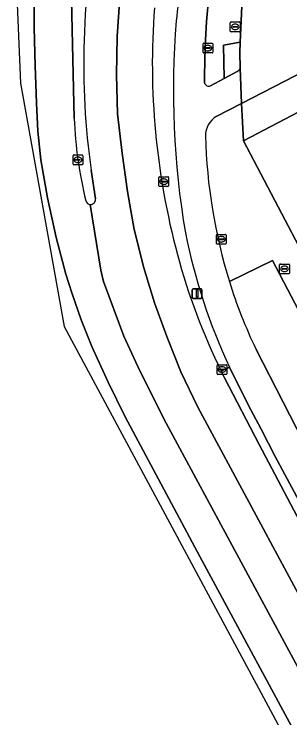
# Model space of a CAD drawing. Extents: x 162879 to 165540, y 384011 to 385181.
# Drawn here: x 162908.2 to 162936.5, y 384118.2 to 384190.2 of the extents above; entities that cross this region are included whole.
import ezdxf

# ---------------------------------------------------------------- set-up
doc = ezdxf.new("R2010")
doc.units = 0
for name, color, linetype in [('IMGEO_Berm_groen', 7, 'Continuous'), ('IMGEO_Berm_open', 7, 'Continuous'), ('IMGEO_Brandkraan', 7, 'Continuous'), ('IMGEO_Erf', 7, 'Continuous'), ('IMGEO_Fietspad_open', 7, 'Continuous'), ('IMGEO_Groenvoorziening', 7, 'Continuous'), ('IMGEO_Kolk', 7, 'Continuous'), ('IMGEO_Lichtmast', 7, 'Continuous'), ('IMGEO_Rijbaan_lokaal_open', 7, 'Continuous'), ('IMGEO_Rijbaan_regionaal_gesloten', 7, 'Continuous'), ('IMGEO_Rioolput', 7, 'Continuous'), ('IMGEO_Voetpad_open', 7, 'Continuous')]:
    doc.layers.add(name, color=color, linetype=linetype)

msp = doc.modelspace()

# ---------------------------------------------------------------- linework, layer by layer
at = {"layer": 'IMGEO_Berm_groen'}
for points in [[(162934.711, 384164.997), (162930.3, 384162.837)], [(162933.038, 384155.899), (162937.872, 384146.488), (162947.223, 384129.106), (162953.721, 384117.028), (162954.108, 384117.22), (162953.92, 384117.569), (162954.341, 384117.797), (162958.202, 384110.605), (162958.691, 384109.694), (162981.431, 384067.333), (162984.67, 384069.309), (162972.528, 384092.889), (162962.739, 384111.555), (162962.245, 384112.496), (162934.711, 384164.997)], [(162929.465, 384153.664), (162930.309, 384154.083)]]:
    msp.add_lwpolyline(points, dxfattribs=at)
for centre, radius, start, end in [((163041.321, 384176.696), 117.178, 169.94087, 173.71062), ((162997.888, 384185.169), 75.493, 175.66641, 195.00433), ((163010.743, 384182.395), 86.191, 175.2495, 189.73487), ((162985.777, 384179.928), 61.193, 191.41095, 204.98284), ((162988.785, 384182.789), 66.085, 195.05462, 206.14984), ((162978.098, 384177.69), 50.052, 197.26306, 205.80911)]:
    msp.add_arc(centre, radius, start, end, dxfattribs=at)
at = {"layer": 'IMGEO_Berm_open'}
for points in [[(162913.902, 384201.026), (162914.038, 384194.785), (162914.38, 384179.553)], [(162916.557, 384171.304), (162916.127, 384174.24)], [(162930.309, 384154.083), (162929.465, 384153.664), (162929.808, 384152.971), (162933.346, 384146.147), (162936.921, 384139.438), (162942.396, 384129.219), (162947.989, 384118.779), (162953.892, 384107.862), (162957.998, 384100.168), (162960.687, 384095.222), (162966.347, 384084.631), (162969.056, 384079.527), (162972.201, 384073.655), (162975.924, 384066.775), (162977.549, 384063.861)], [(162978.275, 384064.218), (162977.652, 384065.394), (162972.657, 384074.738), (162967.836, 384083.704), (162960.872, 384096.737), (162947.738, 384121.235), (162934.999, 384144.935), (162933.549, 384147.714), (162932.265, 384150.139), (162930.309, 384154.083)]]:
    msp.add_lwpolyline(points, dxfattribs=at)
for centre, radius, start, end in [((162998.984, 384185.226), 83.619, 168.62165, 178.40331), ((162991.522, 384185.051), 76.166, 178.11547, 188.1603), ((162958.057, 384181.405), 43.716, 182.42806, 193.62505), ((162916.058, 384171.241), 0.505, 195.41311, 266.96412), ((162916.057, 384171.24), 0.504, 267.04097, 7.25551)]:
    msp.add_arc(centre, radius, start, end, dxfattribs=at)
at = {"layer": 'IMGEO_Brandkraan'}
for p, q in [((162935.453, 384163.718), (162935.453, 384164.57)), ((162935.528, 384164.644), (162936.38, 384164.644)), ((162935.712, 384164.138), (162935.712, 384164.15)), ((162935.755, 384164.187), (162936.153, 384164.187)), ((162935.941, 384164.424), (162935.966, 384164.424)), ((162936.196, 384164.15), (162936.196, 384164.138)), ((162936.454, 384164.57), (162936.454, 384163.718)), ((162936.38, 384163.644), (162935.528, 384163.644)), ((162936.15, 384164.101), (162935.752, 384164.101)), ((162935.964, 384163.864), (162935.939, 384163.864))]:
    msp.add_line(p, q, dxfattribs=at)
for points in [[(162935.453, 384163.718), (162935.453, 384164.57)], [(162935.528, 384164.644), (162936.38, 384164.644)], [(162936.454, 384164.57), (162936.454, 384163.718)], [(162936.38, 384163.644), (162935.528, 384163.644)]]:
    msp.add_lwpolyline(points, dxfattribs=at)
for centre, radius, start, end in [((162935.53, 384164.568), 0.0765, 91.55205, 178.44795), ((162935.53, 384164.568), 0.0765, 91.55205, 178.44795), ((162935.752, 384164.147), 0.0403, 85.87752, 175.75265), ((162935.749, 384164.137), 0.0366, 178.93798, 274.71019), ((162936.153, 384164.144), 0.043, 264.86636, 352.45326), ((162936.157, 384164.149), 0.0386, 1.73085, 96.63898), ((162936.378, 384164.568), 0.0765, 1.55205, 88.44795), ((162936.378, 384164.568), 0.0765, 1.55205, 88.44795), ((162935.53, 384163.72), 0.0765, 181.55205, 268.44795), ((162935.53, 384163.72), 0.0765, 181.55205, 268.44795), ((162936.378, 384163.72), 0.0765, 271.55205, 358.44795), ((162936.378, 384163.72), 0.0765, 271.55205, 358.44795)]:
    msp.add_arc(centre, radius, start, end, dxfattribs=at)
for centre, major_axis, ratio, start_param, end_param in [((162935.94, 384164.144), (-0.387, 0.002), 0.722429, 4.712389, 7.853982), ((162935.965, 384164.144), (-0.39, 0.002), 0.717154, 1.570796, 4.712389)]:
    msp.add_ellipse(centre, major_axis=major_axis, ratio=ratio, start_param=start_param, end_param=end_param, dxfattribs=at)
at = {"layer": 'IMGEO_Erf'}
msp.add_lwpolyline([(162949.426, 384186.503), (162931.731, 384177.249), (162941.707, 384158.354)], dxfattribs=at)
at = {"layer": 'IMGEO_Fietspad_open'}
for points in [[(162927.759, 384183.194), (162927.739, 384183.64), (162927.779, 384185.695), (162927.846, 384187.562), (162927.96, 384189.468), (162928.193, 384192.099)], [(162931.087, 384184.349), (162929.751, 384183.633), (162928.37, 384182.892)], [(162928.956, 384179.741), (162931.553, 384181.098), (162931.415, 384184.685)], [(162953.721, 384117.028), (162947.223, 384129.106), (162937.872, 384146.488), (162933.038, 384155.899)], [(162930.309, 384154.083), (162932.265, 384150.139), (162933.549, 384147.714), (162934.999, 384144.935), (162947.738, 384121.235), (162960.872, 384096.737), (162967.836, 384083.704), (162972.657, 384074.738), (162977.652, 384065.394), (162978.275, 384064.218)]]:
    msp.add_lwpolyline(points, dxfattribs=at)
for centre, radius, start, end in [((163041.321, 384176.696), 117.178, 169.94087, 173.71062), ((163010.743, 384182.395), 86.191, 175.2495, 189.73487), ((162930.781, 384184.976), 0.697, 296.01228, 335.36828), ((162928.181, 384183.279), 0.431, 191.41335, 295.98288), ((162930.134, 384177.77), 2.296, 120.86341, 180.40739), ((162984.182, 384179.392), 56.368, 181.66494, 197.07902), ((162985.777, 384179.928), 61.193, 191.41095, 204.98284), ((162978.098, 384177.69), 50.052, 197.26306, 205.80911)]:
    msp.add_arc(centre, radius, start, end, dxfattribs=at)
at = {"layer": 'IMGEO_Groenvoorziening'}
for points in [[(162931.354, 384186.287), (162931.403, 384187.357), (162929.703, 384187.043), (162929.751, 384183.633), (162931.087, 384184.349)], [(162931.415, 384184.685), (162931.354, 384186.287)]]:
    msp.add_lwpolyline(points, dxfattribs=at)
msp.add_arc((162930.781, 384184.976), 0.697, 296.01228, 335.36828, dxfattribs=at)
at = {"layer": 'IMGEO_Kolk'}
for p, q in [((162927.671, 384187.26), (162928.523, 384187.26)), ((162927.596, 384186.334), (162927.596, 384187.186)), ((162927.855, 384186.754), (162927.855, 384186.766)), ((162928.293, 384186.717), (162927.895, 384186.717)), ((162927.898, 384186.803), (162928.296, 384186.803)), ((162928.107, 384186.48), (162928.082, 384186.48)), ((162928.084, 384187.04), (162928.109, 384187.04)), ((162928.339, 384186.766), (162928.339, 384186.754)), ((162928.597, 384187.186), (162928.597, 384186.334)), ((162928.523, 384186.26), (162927.671, 384186.26)), ((162914.268, 384174.883), (162914.268, 384175.735)), ((162914.343, 384175.809), (162915.195, 384175.809)), ((162915.269, 384175.735), (162915.269, 384174.883)), ((162914.527, 384175.303), (162914.527, 384175.315)), ((162914.965, 384175.266), (162914.567, 384175.266)), ((162914.57, 384175.352), (162914.968, 384175.352)), ((162914.779, 384175.029), (162914.754, 384175.029)), ((162914.756, 384175.589), (162914.781, 384175.589)), ((162915.011, 384175.315), (162915.011, 384175.303)), ((162915.195, 384174.809), (162914.343, 384174.809)), ((162923.066, 384172.653), (162923.066, 384173.505)), ((162923.141, 384173.579), (162923.993, 384173.579)), ((162924.067, 384173.505), (162924.067, 384172.653)), ((162923.325, 384173.073), (162923.325, 384173.085)), ((162923.763, 384173.036), (162923.365, 384173.036)), ((162923.368, 384173.122), (162923.766, 384173.122)), ((162923.577, 384172.799), (162923.552, 384172.799)), ((162923.554, 384173.359), (162923.579, 384173.359)), ((162923.809, 384173.085), (162923.809, 384173.073)), ((162923.993, 384172.579), (162923.141, 384172.579)), ((162928.965, 384166.749), (162928.965, 384167.601)), ((162929.04, 384167.675), (162929.892, 384167.675)), ((162929.224, 384167.169), (162929.224, 384167.181)), ((162929.662, 384167.132), (162929.264, 384167.132)), ((162929.267, 384167.218), (162929.665, 384167.218)), ((162929.453, 384167.455), (162929.478, 384167.455)), ((162929.708, 384167.181), (162929.708, 384167.169)), ((162929.966, 384167.601), (162929.966, 384166.749)), ((162929.892, 384166.675), (162929.04, 384166.675)), ((162929.476, 384166.895), (162929.451, 384166.895)), ((162929.039, 384153.406), (162929.039, 384154.258)), ((162929.114, 384154.332), (162929.966, 384154.332)), ((162929.527, 384154.112), (162929.552, 384154.112)), ((162930.04, 384154.258), (162930.04, 384153.406)), ((162929.966, 384153.332), (162929.114, 384153.332)), ((162929.298, 384153.826), (162929.298, 384153.838)), ((162929.736, 384153.789), (162929.338, 384153.789)), ((162929.341, 384153.875), (162929.739, 384153.875)), ((162929.55, 384153.552), (162929.525, 384153.552)), ((162929.782, 384153.838), (162929.782, 384153.826))]:
    msp.add_line(p, q, dxfattribs=at)
for points in [[(162927.671, 384187.26), (162928.523, 384187.26)], [(162927.596, 384186.334), (162927.596, 384187.186)], [(162928.597, 384187.186), (162928.597, 384186.334)], [(162928.523, 384186.26), (162927.671, 384186.26)], [(162914.268, 384174.883), (162914.268, 384175.735)], [(162914.343, 384175.809), (162915.195, 384175.809)], [(162915.269, 384175.735), (162915.269, 384174.883)], [(162915.195, 384174.809), (162914.343, 384174.809)], [(162923.066, 384172.653), (162923.066, 384173.505)], [(162923.141, 384173.579), (162923.993, 384173.579)], [(162924.067, 384173.505), (162924.067, 384172.653)], [(162923.993, 384172.579), (162923.141, 384172.579)], [(162928.965, 384166.749), (162928.965, 384167.601)], [(162929.04, 384167.675), (162929.892, 384167.675)], [(162929.966, 384167.601), (162929.966, 384166.749)], [(162929.892, 384166.675), (162929.04, 384166.675)], [(162929.039, 384153.406), (162929.039, 384154.258)], [(162929.114, 384154.332), (162929.966, 384154.332)], [(162930.04, 384154.258), (162930.04, 384153.406)], [(162929.966, 384153.332), (162929.114, 384153.332)]]:
    msp.add_lwpolyline(points, dxfattribs=at)
for centre, radius, start, end in [((162927.673, 384187.184), 0.0765, 91.55205, 178.44795), ((162927.673, 384187.184), 0.0765, 91.55205, 178.44795), ((162928.521, 384187.184), 0.0765, 1.55205, 88.44795), ((162928.521, 384187.184), 0.0765, 1.55205, 88.44795), ((162927.895, 384186.763), 0.0403, 85.87752, 175.75265), ((162927.892, 384186.753), 0.0366, 178.93798, 274.71019), ((162928.296, 384186.76), 0.043, 264.86636, 352.45326), ((162928.3, 384186.765), 0.0386, 1.73085, 96.63898), ((162927.673, 384186.336), 0.0765, 181.55205, 268.44795), ((162927.673, 384186.336), 0.0765, 181.55205, 268.44795), ((162928.521, 384186.336), 0.0765, 271.55205, 358.44795), ((162928.521, 384186.336), 0.0765, 271.55205, 358.44795), ((162914.345, 384175.733), 0.0765, 91.55205, 178.44795), ((162914.345, 384175.733), 0.0765, 91.55205, 178.44795), ((162915.193, 384175.733), 0.0765, 1.55205, 88.44795), ((162915.193, 384175.733), 0.0765, 1.55205, 88.44795), ((162914.567, 384175.312), 0.0403, 85.87752, 175.75265), ((162914.564, 384175.302), 0.0366, 178.93798, 274.71019), ((162914.968, 384175.309), 0.043, 264.86636, 352.45326), ((162914.972, 384175.314), 0.0386, 1.73085, 96.63898), ((162914.345, 384174.885), 0.0765, 181.55205, 268.44795), ((162914.345, 384174.885), 0.0765, 181.55205, 268.44795), ((162915.193, 384174.885), 0.0765, 271.55205, 358.44795), ((162915.193, 384174.885), 0.0765, 271.55205, 358.44795), ((162923.143, 384173.503), 0.0765, 91.55205, 178.44795), ((162923.143, 384173.503), 0.0765, 91.55205, 178.44795), ((162923.991, 384173.503), 0.0765, 1.55205, 88.44795), ((162923.991, 384173.503), 0.0765, 1.55205, 88.44795), ((162923.365, 384173.082), 0.0403, 85.87752, 175.75265), ((162923.362, 384173.072), 0.0366, 178.93798, 274.71019), ((162923.766, 384173.079), 0.043, 264.86636, 352.45326), ((162923.77, 384173.084), 0.0386, 1.73085, 96.63898), ((162923.143, 384172.655), 0.0765, 181.55205, 268.44795), ((162923.143, 384172.655), 0.0765, 181.55205, 268.44795), ((162923.991, 384172.655), 0.0765, 271.55205, 358.44795), ((162923.991, 384172.655), 0.0765, 271.55205, 358.44795), ((162929.042, 384167.599), 0.0765, 91.55205, 178.44795), ((162929.042, 384167.599), 0.0765, 91.55205, 178.44795), ((162929.264, 384167.178), 0.0403, 85.87752, 175.75265), ((162929.261, 384167.168), 0.0366, 178.93798, 274.71019), ((162929.665, 384167.175), 0.043, 264.86636, 352.45326), ((162929.669, 384167.18), 0.0386, 1.73085, 96.63898), ((162929.89, 384167.599), 0.0765, 1.55205, 88.44795), ((162929.89, 384167.599), 0.0765, 1.55205, 88.44795), ((162929.042, 384166.751), 0.0765, 181.55205, 268.44795), ((162929.042, 384166.751), 0.0765, 181.55205, 268.44795), ((162929.89, 384166.751), 0.0765, 271.55205, 358.44795), ((162929.89, 384166.751), 0.0765, 271.55205, 358.44795), ((162929.116, 384154.256), 0.0765, 91.55205, 178.44795), ((162929.116, 384154.256), 0.0765, 91.55205, 178.44795), ((162929.964, 384154.256), 0.0765, 1.55205, 88.44795), ((162929.964, 384154.256), 0.0765, 1.55205, 88.44795), ((162929.116, 384153.408), 0.0765, 181.55205, 268.44795), ((162929.116, 384153.408), 0.0765, 181.55205, 268.44795), ((162929.338, 384153.835), 0.0403, 85.87752, 175.75265), ((162929.335, 384153.825), 0.0366, 178.93798, 274.71019), ((162929.739, 384153.832), 0.043, 264.86636, 352.45326), ((162929.743, 384153.837), 0.0386, 1.73085, 96.63898), ((162929.964, 384153.408), 0.0765, 271.55205, 358.44795), ((162929.964, 384153.408), 0.0765, 271.55205, 358.44795)]:
    msp.add_arc(centre, radius, start, end, dxfattribs=at)
for centre, major_axis, ratio, start_param, end_param in [((162928.083, 384186.76), (-0.387, 0.002), 0.722429, 4.712389, 7.853982), ((162928.108, 384186.76), (-0.39, 0.002), 0.717154, 1.570796, 4.712389), ((162914.755, 384175.309), (-0.387, 0.002), 0.722429, 4.712389, 7.853982), ((162914.78, 384175.309), (-0.39, 0.002), 0.717154, 1.570796, 4.712389), ((162923.553, 384173.079), (-0.387, 0.002), 0.722429, 4.712389, 7.853982), ((162923.578, 384173.079), (-0.39, 0.002), 0.717154, 1.570796, 4.712389), ((162929.452, 384167.175), (-0.387, 0.002), 0.722429, 4.712389, 7.853982), ((162929.477, 384167.175), (-0.39, 0.002), 0.717154, 1.570796, 4.712389), ((162929.526, 384153.832), (-0.387, 0.002), 0.722429, 4.712389, 7.853982), ((162929.551, 384153.832), (-0.39, 0.002), 0.717154, 1.570796, 4.712389)]:
    msp.add_ellipse(centre, major_axis=major_axis, ratio=ratio, start_param=start_param, end_param=end_param, dxfattribs=at)
at = {"layer": 'IMGEO_Lichtmast'}
for p, q in [((162926.499, 384161.21), (162926.499, 384162.01)), ((162926.499, 384162.01), (162926.499, 384161.21)), ((162926.599, 384162.11), (162927.389, 384162.11)), ((162927.389, 384162.11), (162926.599, 384162.11)), ((162927.489, 384162.01), (162927.489, 384161.21)), ((162927.489, 384161.21), (162927.489, 384162.01)), ((162927.389, 384161.11), (162926.599, 384161.11)), ((162926.599, 384161.11), (162927.389, 384161.11))]:
    msp.add_line(p, q, dxfattribs=at)
msp.add_lwpolyline([(162926.919, 384161.985), (162927.069, 384161.985), (162927.069, 384161.235), (162926.919, 384161.235), (162926.919, 384161.985)], dxfattribs=at)
for centre, start, end in [((162926.599, 384162.01), 90, 180), ((162926.599, 384162.01), 90, 180), ((162927.389, 384162.01), 0, 90), ((162927.389, 384162.01), 360, 90), ((162926.599, 384161.21), 180, 270), ((162926.599, 384161.21), 180, 270), ((162927.389, 384161.21), 270, 0), ((162927.389, 384161.21), 270, 0)]:
    msp.add_arc(centre, 0.1, start, end, dxfattribs=at)
at = {"layer": 'IMGEO_Rijbaan_lokaal_open'}
msp.add_lwpolyline([(162931.706, 384194.016), (162931.403, 384187.357), (162931.354, 384186.287), (162931.415, 384184.685), (162931.553, 384181.098), (162956.944, 384194.183), (162958.336, 384194.9), (162961.586, 384196.6), (163000, 384216.696), (163006.586, 384220.12)], dxfattribs=at)
at = {"layer": 'IMGEO_Rijbaan_regionaal_gesloten'}
for points in [[(162937.267, 384230.327), (162931.003, 384224.094), (162925.808, 384218.268), (162924.406, 384214.339), (162923.042, 384210.566), (162921.831, 384206.759), (162921.005, 384203.8), (162920.142, 384199.922), (162919.5, 384195.956), (162919.067, 384191.957), (162918.781, 384187.947), (162918.728, 384184.033), (162918.834, 384180.023), (162919.29, 384176.002), (162919.842, 384172.079), (162920.544, 384168.175), (162921.527, 384164.257), (162922.622, 384160.668), (162923.876, 384157.224), (162925.32, 384153.606), (162927.054, 384149.995), (162941.468, 384123.295), (162975.292, 384061.236)], [(162914.38, 384179.553), (162914.038, 384194.785), (162913.902, 384201.026), (162913.747, 384204.739), (162910.167, 384200.723), (162910.227, 384197.762), (162910.273, 384188.816), (162910.375, 384184.971), (162910.532, 384181.105), (162910.653, 384178.24), (162910.97, 384175.312), (162911.658, 384171.418), (162912.54, 384167.345), (162913.523, 384163.62), (162914.148, 384161.675), (162915.086, 384158.94), (162916.199, 384156.183), (162917.856, 384152.526), (162919.627, 384148.98), (162927.269, 384134.699), (162934.139, 384122.004), (162969.546, 384056.451)], [(162969.546, 384056.451), (162934.139, 384122.004), (162927.269, 384134.699), (162919.627, 384148.98), (162917.856, 384152.526), (162916.199, 384156.183), (162915.086, 384158.94), (162914.148, 384161.675), (162913.523, 384163.62), (162912.54, 384167.345), (162911.658, 384171.418), (162910.97, 384175.312), (162910.653, 384178.24), (162910.532, 384181.105), (162910.375, 384184.971), (162910.273, 384188.816), (162910.227, 384197.762), (162910.167, 384200.723), (162908.215, 384198.534), (162908.86, 384183.17), (162913.346, 384158.234), (162988.206, 384019.169)], [(162973.315, 384058.937), (162975.292, 384061.236), (162941.468, 384123.295), (162927.054, 384149.995), (162925.32, 384153.606), (162923.876, 384157.224), (162922.622, 384160.668), (162921.527, 384164.257), (162920.544, 384168.175), (162919.842, 384172.079), (162919.29, 384176.002), (162918.834, 384180.023), (162918.728, 384184.033), (162918.781, 384187.947), (162919.067, 384191.957), (162919.5, 384195.956)], [(162916.127, 384174.24), (162916.557, 384171.304)], [(162972.6, 384059.067), (162968.149, 384066.24), (162958.401, 384084.137), (162938.264, 384121.566), (162923.818, 384148.334), (162921.12, 384153.691), (162919.483, 384157.241), (162917.376, 384162.869), (162917.1, 384164.017), (162916.031, 384170.737)], [(162916.031, 384170.737), (162917.1, 384164.017), (162917.376, 384162.869), (162919.483, 384157.241), (162921.12, 384153.691), (162923.818, 384148.334), (162938.264, 384121.566), (162958.401, 384084.137), (162968.149, 384066.24), (162972.6, 384059.067)], [(162953.892, 384107.862), (162947.989, 384118.779), (162942.396, 384129.219), (162936.921, 384139.438), (162933.346, 384146.147), (162929.808, 384152.971), (162929.465, 384153.664)]]:
    msp.add_lwpolyline(points, dxfattribs=at)
for centre, radius, start, end in [((162998.984, 384185.226), 83.619, 168.62165, 178.40331), ((162997.888, 384185.169), 75.493, 175.66641, 195.00433), ((162991.522, 384185.051), 76.166, 178.11547, 188.1603), ((162958.057, 384181.405), 43.716, 182.42806, 193.62505), ((162916.058, 384171.241), 0.505, 195.41311, 266.96412), ((162916.057, 384171.24), 0.504, 267.04097, 7.25551), ((162988.785, 384182.789), 66.085, 195.05462, 206.14984)]:
    msp.add_arc(centre, radius, start, end, dxfattribs=at)
at = {"layer": 'IMGEO_Rioolput'}
for p, q in [((162930.391, 384188.502), (162930.391, 384189.354)), ((162930.466, 384189.428), (162931.318, 384189.428)), ((162931.392, 384189.354), (162931.392, 384188.502)), ((162930.65, 384188.922), (162930.65, 384188.934)), ((162931.088, 384188.885), (162930.69, 384188.885)), ((162930.693, 384188.971), (162931.091, 384188.971)), ((162930.902, 384188.648), (162930.877, 384188.648)), ((162930.879, 384189.208), (162930.904, 384189.208)), ((162931.134, 384188.934), (162931.134, 384188.922)), ((162931.318, 384188.428), (162930.466, 384188.428))]:
    msp.add_line(p, q, dxfattribs=at)
for points in [[(162930.391, 384188.502), (162930.391, 384189.354)], [(162930.466, 384189.428), (162931.318, 384189.428)], [(162931.392, 384189.354), (162931.392, 384188.502)], [(162931.318, 384188.428), (162930.466, 384188.428)]]:
    msp.add_lwpolyline(points, dxfattribs=at)
for centre, radius, start, end in [((162930.468, 384189.352), 0.0765, 91.55205, 178.44795), ((162930.468, 384189.352), 0.0765, 91.55205, 178.44795), ((162931.316, 384189.352), 0.0765, 1.55205, 88.44795), ((162931.316, 384189.352), 0.0765, 1.55205, 88.44795), ((162930.69, 384188.931), 0.0403, 85.87752, 175.75265), ((162930.687, 384188.921), 0.0366, 178.93798, 274.71019), ((162931.091, 384188.928), 0.043, 264.86636, 352.45326), ((162931.095, 384188.933), 0.0386, 1.73085, 96.63898), ((162930.468, 384188.504), 0.0765, 181.55205, 268.44795), ((162930.468, 384188.504), 0.0765, 181.55205, 268.44795), ((162931.316, 384188.504), 0.0765, 271.55205, 358.44795), ((162931.316, 384188.504), 0.0765, 271.55205, 358.44795)]:
    msp.add_arc(centre, radius, start, end, dxfattribs=at)
for centre, major_axis, ratio, start_param, end_param in [((162930.878, 384188.928), (-0.387, 0.002), 0.722429, 4.712389, 7.853982), ((162930.903, 384188.928), (-0.39, 0.002), 0.717154, 1.570796, 4.712389)]:
    msp.add_ellipse(centre, major_axis=major_axis, ratio=ratio, start_param=start_param, end_param=end_param, dxfattribs=at)
at = {"layer": 'IMGEO_Voetpad_open'}
for points in [[(163000, 384216.696), (162961.586, 384196.6), (162962.763, 384194.362), (162958.116, 384191.917), (162956.944, 384194.183), (162931.553, 384181.098), (162931.731, 384177.249), (162949.426, 384186.503), (162952.594, 384188.127), (162955.477, 384189.605), (162970.977, 384197.711), (162976.298, 384200.493), (162985.039, 384205.064), (162986.816, 384205.994), (163014.307, 384220.37)], [(162928.37, 384182.892), (162929.751, 384183.633), (162929.703, 384187.043), (162931.403, 384187.357), (162931.706, 384194.016)], [(162928.193, 384192.099), (162927.96, 384189.468), (162927.846, 384187.562), (162927.779, 384185.695), (162927.739, 384183.64), (162927.759, 384183.194)], [(162970.391, 384103.478), (162962.154, 384119.148), (162954.097, 384134.472), (162954.621, 384134.748), (162950.906, 384141.816), (162950.386, 384141.542), (162942.983, 384155.624), (162942.963, 384155.663), (162942.595, 384156.45), (162941.707, 384158.354), (162931.731, 384177.249), (162931.553, 384181.098), (162928.956, 384179.741)], [(162930.3, 384162.837), (162934.711, 384164.997), (162962.245, 384112.496), (162962.739, 384111.555), (162972.528, 384092.889), (162984.67, 384069.309), (162986.032, 384066.664), (162988.989, 384068.099), (162987.483, 384071.025), (162970.391, 384103.478)]]:
    msp.add_lwpolyline(points, dxfattribs=at)
for centre, radius, start, end in [((162928.181, 384183.279), 0.431, 191.41335, 295.98288), ((162930.134, 384177.77), 2.296, 120.86341, 180.40739), ((162984.182, 384179.392), 56.368, 181.66494, 197.07902)]:
    msp.add_arc(centre, radius, start, end, dxfattribs=at)

doc.saveas('drawing.dxf')
